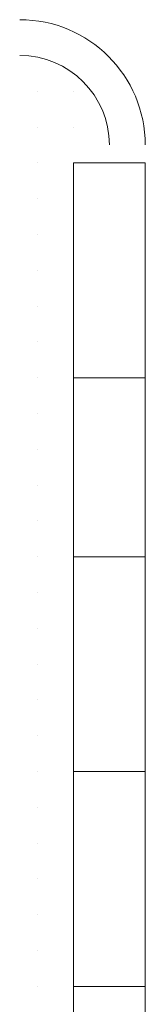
# Model space of a CAD drawing. Header units: metres. Extents: x 5.7 to 89.8, y 4 to 63.5.
# Tile 398 of 475: x 64.1133 to 64.147, y 50.0261 to 50.2909. Entities that reach past the tile are written whole.
import ezdxf

# ---------------------------------------------------------------- set-up
doc = ezdxf.new("R2010")
doc.units = ezdxf.units.M
doc.header["$MEASUREMENT"] = 0
doc.layers.add('PDF17_hatch-borshi', color=7, linetype='Continuous')
doc.layers.add('PDF17_kaff', color=7, linetype='Continuous')

msp = doc.modelspace()

# ---------------------------------------------------------------- linework, layer by layer
at = {"layer": 'PDF17_hatch-borshi', "lineweight": 18}
for points in [[(64.11810880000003, 50.27165360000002), (64.11810880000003, 50.27165360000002)], [(64.11810880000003, 50.27165360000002), (64.11810880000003, 50.27165360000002)], [(64.12774000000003, 50.27165360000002), (64.12774000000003, 50.27165360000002)], [(64.11810880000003, 50.26202240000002), (64.11810880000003, 50.26202240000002)], [(64.11810880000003, 50.26202240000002), (64.11810880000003, 50.26202240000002)], [(64.11810880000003, 50.26202240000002), (64.11810880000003, 50.26202240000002)], [(64.12774000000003, 50.26202240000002), (64.12774000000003, 50.26202240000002)], [(64.12774000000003, 50.26202240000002), (64.12774000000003, 50.26202240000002)], [(64.12774000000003, 50.26202240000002), (64.12774000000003, 50.26202240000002)], [(64.12774000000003, 50.26202240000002), (64.12774000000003, 50.26202240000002)], [(64.11810880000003, 50.25239120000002), (64.11810880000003, 50.25239120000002)], [(64.11810880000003, 50.25239120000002), (64.11810880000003, 50.25239120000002)], [(64.11810880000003, 50.25239120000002), (64.11810880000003, 50.25239120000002)], [(64.12774000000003, 50.25239120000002), (64.12774000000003, 50.25239120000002)], [(64.12774000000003, 50.25239120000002), (64.12774000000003, 50.25239120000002)], [(64.12774000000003, 50.25239120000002), (64.12774000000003, 50.25239120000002)], [(64.11810880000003, 50.24276000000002), (64.11810880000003, 50.24276000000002)], [(64.11810880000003, 50.24276000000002), (64.11810880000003, 50.24276000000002)], [(64.11810880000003, 50.24276000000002), (64.11810880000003, 50.24276000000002)], [(64.12774000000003, 50.24276000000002), (64.12774000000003, 50.24276000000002)], [(64.12774000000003, 50.24276000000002), (64.12774000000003, 50.24276000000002)], [(64.12774000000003, 50.24276000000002), (64.12774000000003, 50.24276000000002)], [(64.12774000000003, 50.24276000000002), (64.12774000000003, 50.24276000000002)], [(64.11810880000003, 50.23312880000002), (64.11810880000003, 50.23312880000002)], [(64.11810880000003, 50.23312880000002), (64.11810880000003, 50.23312880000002)], [(64.11810880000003, 50.23312880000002), (64.11810880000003, 50.23312880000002)], [(64.11810880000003, 50.23312880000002), (64.11810880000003, 50.23312880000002)], [(64.12774000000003, 50.23312880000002), (64.12774000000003, 50.23312880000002)], [(64.12774000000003, 50.23312880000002), (64.12774000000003, 50.23312880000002)], [(64.11810880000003, 50.22349760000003), (64.11810880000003, 50.22349760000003)], [(64.11810880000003, 50.22349760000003), (64.11810880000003, 50.22349760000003)], [(64.11810880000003, 50.22349760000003), (64.11810880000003, 50.22349760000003)], [(64.12774000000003, 50.22349760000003), (64.12774000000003, 50.22349760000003)], [(64.12774000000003, 50.22349760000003), (64.12774000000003, 50.22349760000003)], [(64.12774000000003, 50.22349760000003), (64.12774000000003, 50.22349760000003)], [(64.12774000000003, 50.22349760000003), (64.12774000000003, 50.22349760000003)], [(64.12774000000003, 50.22349760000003), (64.12774000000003, 50.22349760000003)], [(64.11810880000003, 50.21386640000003), (64.11810880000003, 50.21386640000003)], [(64.11810880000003, 50.21386640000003), (64.11810880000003, 50.21386640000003)], [(64.11810880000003, 50.21386640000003), (64.11810880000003, 50.21386640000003)], [(64.11810880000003, 50.21386640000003), (64.11810880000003, 50.21386640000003)], [(64.11810880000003, 50.20423520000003), (64.11810880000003, 50.20423520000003)], [(64.11810880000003, 50.20423520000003), (64.11810880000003, 50.20423520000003)], [(64.11810880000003, 50.20423520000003), (64.11810880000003, 50.20423520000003)], [(64.12774000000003, 50.20423520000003), (64.12774000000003, 50.20423520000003)], [(64.12774000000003, 50.20423520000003), (64.12774000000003, 50.20423520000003)], [(64.12774000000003, 50.20423520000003), (64.12774000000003, 50.20423520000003)], [(64.12774000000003, 50.20423520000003), (64.12774000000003, 50.20423520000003)], [(64.11810880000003, 50.19460400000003), (64.11810880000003, 50.19460400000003)], [(64.11810880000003, 50.19460400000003), (64.11810880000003, 50.19460400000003)], [(64.11810880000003, 50.19460400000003), (64.11810880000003, 50.19460400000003)], [(64.11810880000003, 50.19460400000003), (64.11810880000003, 50.19460400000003)], [(64.11810880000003, 50.19460400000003), (64.11810880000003, 50.19460400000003)], [(64.12774000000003, 50.19460400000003), (64.12774000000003, 50.19460400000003)], [(64.12774000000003, 50.19460400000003), (64.12774000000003, 50.19460400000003)], [(64.12774000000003, 50.19460400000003), (64.12774000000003, 50.19460400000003)], [(64.12774000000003, 50.19460400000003), (64.12774000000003, 50.19460400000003)], [(64.11810880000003, 50.18497280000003), (64.11810880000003, 50.18497280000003)], [(64.11810880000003, 50.18497280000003), (64.11810880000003, 50.18497280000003)], [(64.12774000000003, 50.18497280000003), (64.12774000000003, 50.18497280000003)], [(64.12774000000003, 50.18497280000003), (64.12774000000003, 50.18497280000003)], [(64.12774000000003, 50.18497280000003), (64.12774000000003, 50.18497280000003)], [(64.11810880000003, 50.17534160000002), (64.11810880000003, 50.17534160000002)], [(64.11810880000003, 50.17534160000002), (64.11810880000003, 50.17534160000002)], [(64.11810880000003, 50.17534160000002), (64.11810880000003, 50.17534160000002)], [(64.11810880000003, 50.17534160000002), (64.11810880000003, 50.17534160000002)], [(64.11810880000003, 50.17534160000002), (64.11810880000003, 50.17534160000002)], [(64.12774000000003, 50.17534160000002), (64.12774000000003, 50.17534160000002)], [(64.12774000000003, 50.17534160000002), (64.12774000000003, 50.17534160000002)], [(64.12774000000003, 50.17534160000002), (64.12774000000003, 50.17534160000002)], [(64.12774000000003, 50.17534160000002), (64.12774000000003, 50.17534160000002)], [(64.11810880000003, 50.16571040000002), (64.11810880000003, 50.16571040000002)], [(64.11810880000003, 50.16571040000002), (64.11810880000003, 50.16571040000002)], [(64.11810880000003, 50.16571040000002), (64.11810880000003, 50.16571040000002)], [(64.12774000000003, 50.16571040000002), (64.12774000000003, 50.16571040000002)], [(64.12774000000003, 50.16571040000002), (64.12774000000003, 50.16571040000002)], [(64.12774000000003, 50.16571040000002), (64.12774000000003, 50.16571040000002)], [(64.12774000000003, 50.16571040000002), (64.12774000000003, 50.16571040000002)], [(64.11810880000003, 50.15607920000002), (64.11810880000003, 50.15607920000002)], [(64.11810880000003, 50.15607920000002), (64.11810880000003, 50.15607920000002)], [(64.11810880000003, 50.15607920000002), (64.11810880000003, 50.15607920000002)], [(64.11810880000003, 50.15607920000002), (64.11810880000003, 50.15607920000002)], [(64.12774000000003, 50.15607920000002), (64.12774000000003, 50.15607920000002)], [(64.12774000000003, 50.15607920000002), (64.12774000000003, 50.15607920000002)], [(64.12774000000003, 50.15607920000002), (64.12774000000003, 50.15607920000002)], [(64.11810880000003, 50.14644800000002), (64.11810880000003, 50.14644800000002)], [(64.11810880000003, 50.14644800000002), (64.11810880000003, 50.14644800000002)], [(64.11810880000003, 50.14644800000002), (64.11810880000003, 50.14644800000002)], [(64.11810880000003, 50.14644800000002), (64.11810880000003, 50.14644800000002)], [(64.12774000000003, 50.14644800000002), (64.12774000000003, 50.14644800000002)], [(64.12774000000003, 50.14644800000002), (64.12774000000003, 50.14644800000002)], [(64.12774000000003, 50.14644800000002), (64.12774000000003, 50.14644800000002)], [(64.12774000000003, 50.14644800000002), (64.12774000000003, 50.14644800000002)], [(64.11810880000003, 50.13681680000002), (64.11810880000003, 50.13681680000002)], [(64.11810880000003, 50.13681680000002), (64.11810880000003, 50.13681680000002)], [(64.11810880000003, 50.13681680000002), (64.11810880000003, 50.13681680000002)], [(64.11810880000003, 50.13681680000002), (64.11810880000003, 50.13681680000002)], [(64.12774000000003, 50.13681680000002), (64.12774000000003, 50.13681680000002)], [(64.12774000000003, 50.13681680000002), (64.12774000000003, 50.13681680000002)], [(64.12774000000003, 50.13681680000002), (64.12774000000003, 50.13681680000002)], [(64.11810880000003, 50.12718560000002), (64.11810880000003, 50.12718560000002)], [(64.11810880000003, 50.12718560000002), (64.11810880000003, 50.12718560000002)], [(64.11810880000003, 50.12718560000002), (64.11810880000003, 50.12718560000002)], [(64.12774000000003, 50.12718560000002), (64.12774000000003, 50.12718560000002)], [(64.12774000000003, 50.12718560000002), (64.12774000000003, 50.12718560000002)], [(64.12774000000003, 50.12718560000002), (64.12774000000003, 50.12718560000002)], [(64.12774000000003, 50.12718560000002), (64.12774000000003, 50.12718560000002)], [(64.11810880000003, 50.11755440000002), (64.11810880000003, 50.11755440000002)], [(64.11810880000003, 50.11755440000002), (64.11810880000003, 50.11755440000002)], [(64.11810880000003, 50.11755440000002), (64.11810880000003, 50.11755440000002)], [(64.11810880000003, 50.11755440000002), (64.11810880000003, 50.11755440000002)], [(64.12774000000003, 50.11755440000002), (64.12774000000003, 50.11755440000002)], [(64.12774000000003, 50.11755440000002), (64.12774000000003, 50.11755440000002)], [(64.12774000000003, 50.11755440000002), (64.12774000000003, 50.11755440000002)], [(64.11810880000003, 50.10792320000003), (64.11810880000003, 50.10792320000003)], [(64.11810880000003, 50.10792320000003), (64.11810880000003, 50.10792320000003)], [(64.11810880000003, 50.10792320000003), (64.11810880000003, 50.10792320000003)], [(64.11810880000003, 50.10792320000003), (64.11810880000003, 50.10792320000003)], [(64.12774000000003, 50.10792320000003), (64.12774000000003, 50.10792320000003)], [(64.12774000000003, 50.10792320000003), (64.12774000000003, 50.10792320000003)], [(64.12774000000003, 50.10792320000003), (64.12774000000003, 50.10792320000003)], [(64.12774000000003, 50.10792320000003), (64.12774000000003, 50.10792320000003)], [(64.11810880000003, 50.09829200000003), (64.11810880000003, 50.09829200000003)], [(64.11810880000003, 50.09829200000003), (64.11810880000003, 50.09829200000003)], [(64.11810880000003, 50.09829200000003), (64.11810880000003, 50.09829200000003)], [(64.12774000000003, 50.09829200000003), (64.12774000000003, 50.09829200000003)], [(64.12774000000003, 50.09829200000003), (64.12774000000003, 50.09829200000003)], [(64.12774000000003, 50.09829200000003), (64.12774000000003, 50.09829200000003)], [(64.11810880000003, 50.08866080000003), (64.11810880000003, 50.08866080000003)], [(64.11810880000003, 50.08866080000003), (64.11810880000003, 50.08866080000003)], [(64.11810880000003, 50.08866080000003), (64.11810880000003, 50.08866080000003)], [(64.11810880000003, 50.08866080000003), (64.11810880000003, 50.08866080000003)], [(64.11810880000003, 50.08866080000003), (64.11810880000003, 50.08866080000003)], [(64.12774000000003, 50.08866080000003), (64.12774000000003, 50.08866080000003)], [(64.12774000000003, 50.08866080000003), (64.12774000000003, 50.08866080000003)], [(64.12774000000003, 50.08866080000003), (64.12774000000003, 50.08866080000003)], [(64.11810880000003, 50.07902960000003), (64.11810880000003, 50.07902960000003)], [(64.11810880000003, 50.07902960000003), (64.11810880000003, 50.07902960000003)], [(64.12774000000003, 50.07902960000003), (64.12774000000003, 50.07902960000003)], [(64.12774000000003, 50.07902960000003), (64.12774000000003, 50.07902960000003)], [(64.12774000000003, 50.07902960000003), (64.12774000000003, 50.07902960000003)], [(64.11810880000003, 50.06939840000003), (64.11810880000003, 50.06939840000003)], [(64.11810880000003, 50.06939840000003), (64.11810880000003, 50.06939840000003)], [(64.11810880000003, 50.06939840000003), (64.11810880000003, 50.06939840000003)], [(64.11810880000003, 50.06939840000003), (64.11810880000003, 50.06939840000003)], [(64.12774000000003, 50.06939840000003), (64.12774000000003, 50.06939840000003)], [(64.12774000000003, 50.06939840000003), (64.12774000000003, 50.06939840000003)], [(64.12774000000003, 50.06939840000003), (64.12774000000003, 50.06939840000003)], [(64.11810880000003, 50.05976720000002), (64.11810880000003, 50.05976720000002)], [(64.11810880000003, 50.05976720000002), (64.11810880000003, 50.05976720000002)], [(64.11810880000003, 50.05976720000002), (64.11810880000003, 50.05976720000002)], [(64.12774000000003, 50.05976720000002), (64.12774000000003, 50.05976720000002)], [(64.12774000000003, 50.05976720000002), (64.12774000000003, 50.05976720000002)], [(64.12774000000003, 50.05976720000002), (64.12774000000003, 50.05976720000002)], [(64.12774000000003, 50.05976720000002), (64.12774000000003, 50.05976720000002)], [(64.11810880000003, 50.05013600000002), (64.11810880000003, 50.05013600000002)], [(64.11810880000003, 50.05013600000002), (64.11810880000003, 50.05013600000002)], [(64.11810880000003, 50.05013600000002), (64.11810880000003, 50.05013600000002)], [(64.11810880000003, 50.05013600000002), (64.11810880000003, 50.05013600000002)], [(64.12774000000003, 50.05013600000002), (64.12774000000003, 50.05013600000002)], [(64.12774000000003, 50.05013600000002), (64.12774000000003, 50.05013600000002)], [(64.12774000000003, 50.05013600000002), (64.12774000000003, 50.05013600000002)], [(64.11810880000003, 50.04050480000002), (64.11810880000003, 50.04050480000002)], [(64.11810880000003, 50.04050480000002), (64.11810880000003, 50.04050480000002)], [(64.12774000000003, 50.04050480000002), (64.12774000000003, 50.04050480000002)], [(64.12774000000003, 50.04050480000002), (64.12774000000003, 50.04050480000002)], [(64.12774000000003, 50.04050480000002), (64.12774000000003, 50.04050480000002)], [(64.12774000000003, 50.04050480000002), (64.12774000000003, 50.04050480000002)], [(64.12774000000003, 50.04050480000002), (64.12774000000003, 50.04050480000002)], [(64.11810880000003, 50.03087360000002), (64.11810880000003, 50.03087360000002)], [(64.11810880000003, 50.03087360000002), (64.11810880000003, 50.03087360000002)], [(64.11810880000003, 50.03087360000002), (64.11810880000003, 50.03087360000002)], [(64.12774000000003, 50.03087360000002), (64.12774000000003, 50.03087360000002)]]:
    msp.add_lwpolyline(points, dxfattribs=at)
at = {"layer": 'PDF17_kaff', "lineweight": 20}
msp.add_lwpolyline([(64.14700240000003, 49.92493040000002), (64.14700240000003, 50.25239120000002), (64.12774000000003, 50.25239120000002), (64.12774000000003, 49.92493040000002)], close=True, dxfattribs=at)
for points in [[(64.14700240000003, 50.19460400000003), (64.12774000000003, 50.19460400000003)], [(64.14700240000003, 50.14644800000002), (64.12774000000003, 50.14644800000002)], [(64.14700240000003, 50.08866080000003), (64.12774000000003, 50.08866080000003)], [(64.14700240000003, 50.03087360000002), (64.12774000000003, 50.03087360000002)]]:
    msp.add_lwpolyline(points, dxfattribs=at)
for centre, radius, start, end in [((64.1132932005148, 50.25720680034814), 0.03370919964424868, 0.005565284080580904, 90.00000087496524), ((64.11329323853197, 50.25720683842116), 0.02407796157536, 0.00540897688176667, 90.00009169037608)]:
    msp.add_arc(centre, radius, start, end, dxfattribs=at)

doc.saveas('drawing.dxf')
